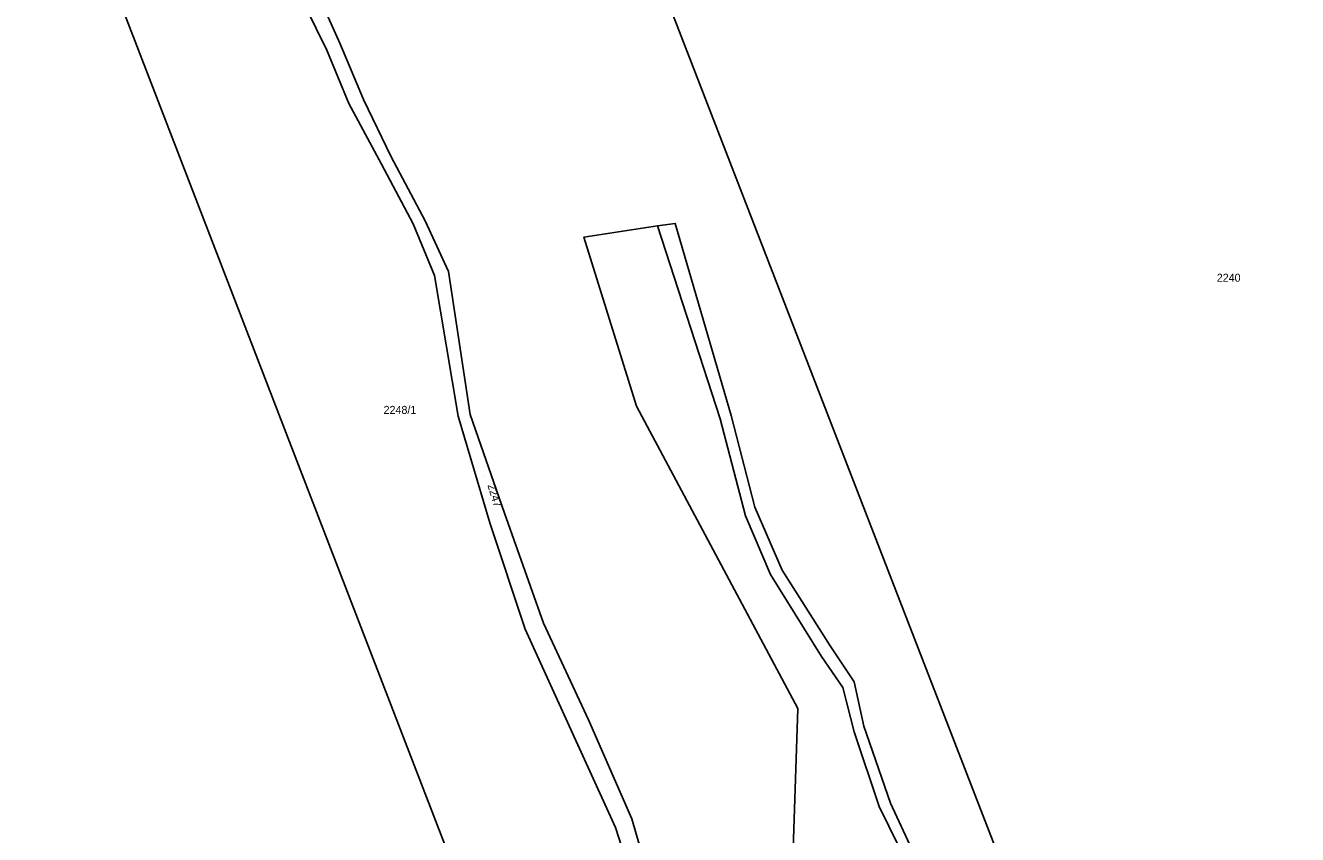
# Model space of a CAD drawing. Extents: x -262715 to -259381, y -1237238 to -1231182.
# Drawn here: x -261539.4 to -261221.5, y -1234811.5 to -1234609.3 of the extents above; entities that cross this region are included whole.
import ezdxf

# ---------------------------------------------------------------- set-up
doc = ezdxf.new("R2010")
doc.units = 0
for name, color, linetype in [('body_kn', 7, 'Continuous'), ('kladpar_druhypozemkov', 7, 'Continuous'), ('kladpar_hranice', 7, 'Continuous'), ('kladpar_parcelnecisla', 7, 'Continuous'), ('kladpar_plochy', 7, 'Continuous'), ('zappar_hrandruhpozemk', 7, 'Continuous')]:
    doc.layers.add(name, color=color, linetype=linetype)

msp = doc.modelspace()

# ---------------------------------------------------------------- linework, layer by layer
at = {"layer": 'body_kn'}
for p, q in [((-261464.05, -1234615.5), (-261464.05, -1234615.5)), ((-261460.82, -1234613.75), (-261460.82, -1234613.75)), ((-261458.55, -1234628.79), (-261458.55, -1234628.79)), ((-261454.86, -1234627.83), (-261454.86, -1234627.83)), ((-261450.41, -1234644), (-261450.41, -1234644)), ((-261447.96, -1234642.16), (-261447.96, -1234642.16)), ((-261442.5, -1234658.89), (-261442.5, -1234658.89)), ((-261439.44, -1234658.16), (-261439.44, -1234658.16)), ((-261381.39, -1234659.43), (-261381.39, -1234659.43)), ((-261381.39, -1234659.43), (-261381.39, -1234659.43)), ((-261377, -1234658.79), (-261377, -1234658.79)), ((-261399.8, -1234662.2), (-261399.8, -1234662.2)), ((-261437.15, -1234671.79), (-261437.15, -1234671.79)), ((-261433.62, -1234670.83), (-261433.62, -1234670.83)), ((-261386.67, -1234704.45), (-261386.67, -1234704.45)), ((-261431.27, -1234706.97), (-261431.27, -1234706.97)), ((-261428.21, -1234706.55), (-261428.21, -1234706.55)), ((-261365.77, -1234707.66), (-261365.77, -1234707.66)), ((-261363.03, -1234706.84), (-261363.03, -1234706.84)), ((-261357.12, -1234729.75), (-261357.12, -1234729.75)), ((-261423.31, -1234733.67), (-261423.31, -1234733.67)), ((-261419.67, -1234731.22), (-261419.67, -1234731.22)), ((-261359.42, -1234731.9), (-261359.42, -1234731.9)), ((-261353.23, -1234746.54), (-261353.23, -1234746.54)), ((-261350.24, -1234745.49), (-261350.24, -1234745.49)), ((-261409.93, -1234758.73), (-261409.93, -1234758.73)), ((-261414.48, -1234760.22), (-261414.48, -1234760.22)), ((-261338.25, -1234764.35), (-261338.25, -1234764.35)), ((-261340.48, -1234767.05), (-261340.48, -1234767.05)), ((-261335.13, -1234774.79), (-261335.13, -1234774.79)), ((-261332.29, -1234773.35), (-261332.29, -1234773.35)), ((-261346.38, -1234780.01), (-261346.38, -1234780.01)), ((-261398.64, -1234782.89), (-261398.64, -1234782.89)), ((-261329.88, -1234784.49), (-261329.88, -1234784.49)), ((-261403.05, -1234785.25), (-261403.05, -1234785.25)), ((-261332.32, -1234785.86), (-261332.32, -1234785.86)), ((-261323.21, -1234803.66), (-261323.21, -1234803.66)), ((-261326.04, -1234804.55), (-261326.04, -1234804.55)), ((-261391.93, -1234809.8), (-261391.93, -1234809.8)), ((-261387.84, -1234807.6), (-261387.84, -1234807.6))]:
    msp.add_line(p, q, dxfattribs=at)
at = {"layer": 'kladpar_druhypozemkov'}
for p, q in [((-261239.22, -1234671.15), (-261239.22, -1234671.15)), ((-261445.81, -1234703.73), (-261445.81, -1234703.73)), ((-261424.92, -1234721.87), (-261424.92, -1234721.87))]:
    msp.add_line(p, q, dxfattribs=at)
at = {"layer": 'kladpar_hranice'}
for points in [[(-261397.26, -1234555.78), (-261282.36, -1234852.5), (-261293.55, -1234853.58), (-261301.12, -1234852.53), (-261304.27, -1234848.97), (-261312.08, -1234827.74), (-261323.21, -1234803.66), (-261329.88, -1234784.49), (-261332.29, -1234773.35), (-261338.25, -1234764.35), (-261350.24, -1234745.49), (-261357.12, -1234729.75), (-261363.03, -1234706.84), (-261377, -1234658.79), (-261381.39, -1234659.43), (-261399.8, -1234662.2), (-261386.67, -1234704.45), (-261346.38, -1234780.01), (-261347.54, -1234815.17), (-261339.78, -1234845.3), (-261335.33, -1234881.87), (-261324.74, -1234947.21), (-261351.33, -1234979.01), (-261367.01, -1234982.21)], [(-261244.33, -1234948.94), (-261254.51, -1234954.54), (-261258.29, -1234951.85), (-261260.14, -1234948.04), (-261259.13, -1234947.72), (-261255.85, -1234951.13), (-261254.45, -1234952.58), (-261250.62, -1234950.57), (-261209.93, -1234929.22), (-261213.26, -1234919.02), (-261194.58, -1234911.92), (-261196.25, -1234890.68), (-261211.85, -1234843.74), (-261233.49, -1234846.34), (-261278.24, -1234856.71), (-261280.87, -1234857.32), (-261281.54, -1234855.48), (-261282.36, -1234852.5), (-261397.26, -1234555.78)], [(-261529.76, -1234566.98), (-261400.44, -1234902.68), (-261398.08, -1234973.85), (-261392.62, -1234993.62), (-261488.01, -1235038.04), (-261510.58, -1235047.14), (-261519.86, -1235068.05), (-261536.59, -1235080.75), (-261553.35, -1235087.74), (-261560.93, -1235090.91), (-261580.92, -1235099.25), (-261544.74, -1235080.78), (-261539.42, -1235066.83), (-261569.6, -1234996.61), (-261570.75, -1234993.94), (-261573.34, -1234987.91), (-261544.37, -1234961.31), (-261541.19, -1234919.02)], [(-261469.36, -1234604.63), (-261464.05, -1234615.5), (-261458.55, -1234628.79), (-261450.41, -1234644), (-261442.5, -1234658.89), (-261437.15, -1234671.79), (-261431.27, -1234706.97), (-261423.31, -1234733.67), (-261414.48, -1234760.22), (-261403.05, -1234785.25), (-261391.93, -1234809.8), (-261384.91, -1234831.56), (-261385.6, -1234851.01), (-261387.12, -1234879.83), (-261389.33, -1234906.76), (-261384.93, -1234925.9), (-261376.03, -1234952.84), (-261371.02, -1234983.56), (-261392.62, -1234993.62), (-261398.08, -1234973.85), (-261400.44, -1234902.68), (-261529.76, -1234566.98)], [(-261465.51, -1234603.13), (-261460.82, -1234613.75), (-261454.86, -1234627.83), (-261447.96, -1234642.16), (-261439.44, -1234658.16), (-261433.62, -1234670.83), (-261428.21, -1234706.55), (-261419.67, -1234731.22), (-261409.93, -1234758.73), (-261398.64, -1234782.89), (-261387.84, -1234807.6), (-261381.07, -1234830.92)], [(-261367.01, -1234982.21), (-261372.5, -1234952.19), (-261382.18, -1234925.08), (-261386.59, -1234906.8), (-261384.15, -1234879.48), (-261382.39, -1234851.06), (-261381.07, -1234830.92), (-261387.84, -1234807.6), (-261398.64, -1234782.89), (-261409.93, -1234758.73), (-261419.67, -1234731.22), (-261428.21, -1234706.55), (-261433.62, -1234670.83), (-261439.44, -1234658.16), (-261447.96, -1234642.16), (-261454.86, -1234627.83), (-261460.82, -1234613.75), (-261465.51, -1234603.13)], [(-261384.91, -1234831.56), (-261391.93, -1234809.8), (-261403.05, -1234785.25), (-261414.48, -1234760.22), (-261423.31, -1234733.67), (-261431.27, -1234706.97), (-261437.15, -1234671.79), (-261442.5, -1234658.89), (-261450.41, -1234644), (-261458.55, -1234628.79), (-261464.05, -1234615.5), (-261469.36, -1234604.63)], [(-261347.54, -1234815.17), (-261346.38, -1234780.01), (-261386.67, -1234704.45), (-261399.8, -1234662.2), (-261381.39, -1234659.43), (-261377, -1234658.79), (-261363.03, -1234706.84), (-261357.12, -1234729.75), (-261350.24, -1234745.49), (-261338.25, -1234764.35), (-261332.29, -1234773.35), (-261329.88, -1234784.49), (-261323.21, -1234803.66), (-261312.08, -1234827.74)]]:
    msp.add_lwpolyline(points, dxfattribs=at)
at = {"layer": 'kladpar_plochy'}
for points in [[(-261397.26, -1234555.78), (-261282.36, -1234852.5)], [(-261211.85, -1234843.74), (-261233.49, -1234846.34), (-261278.24, -1234856.71), (-261280.87, -1234857.32), (-261281.54, -1234855.48), (-261282.36, -1234852.5), (-261397.26, -1234555.78)], [(-261529.76, -1234566.98), (-261400.44, -1234902.68), (-261398.08, -1234973.85), (-261392.62, -1234993.62), (-261488.01, -1235038.04), (-261510.58, -1235047.14), (-261519.86, -1235068.05), (-261536.59, -1235080.75), (-261553.35, -1235087.74)], [(-261469.36, -1234604.63), (-261464.05, -1234615.5), (-261458.55, -1234628.79), (-261450.41, -1234644), (-261442.5, -1234658.89), (-261437.15, -1234671.79), (-261431.27, -1234706.97), (-261423.31, -1234733.67), (-261414.48, -1234760.22), (-261403.05, -1234785.25), (-261391.93, -1234809.8), (-261384.91, -1234831.56), (-261385.6, -1234851.01), (-261387.12, -1234879.83), (-261389.33, -1234906.76), (-261384.93, -1234925.9), (-261376.03, -1234952.84), (-261371.02, -1234983.56), (-261392.62, -1234993.62), (-261398.08, -1234973.85), (-261400.44, -1234902.68), (-261529.76, -1234566.98)], [(-261465.51, -1234603.13), (-261460.82, -1234613.75), (-261454.86, -1234627.83), (-261447.96, -1234642.16), (-261439.44, -1234658.16), (-261433.62, -1234670.83), (-261428.21, -1234706.55), (-261419.67, -1234731.22), (-261409.93, -1234758.73), (-261398.64, -1234782.89), (-261387.84, -1234807.6), (-261381.07, -1234830.92)], [(-261381.07, -1234830.92), (-261387.84, -1234807.6), (-261398.64, -1234782.89), (-261409.93, -1234758.73), (-261419.67, -1234731.22), (-261428.21, -1234706.55), (-261433.62, -1234670.83), (-261439.44, -1234658.16), (-261447.96, -1234642.16), (-261454.86, -1234627.83), (-261460.82, -1234613.75), (-261465.51, -1234603.13)], [(-261384.91, -1234831.56), (-261391.93, -1234809.8), (-261403.05, -1234785.25), (-261414.48, -1234760.22), (-261423.31, -1234733.67), (-261431.27, -1234706.97), (-261437.15, -1234671.79), (-261442.5, -1234658.89), (-261450.41, -1234644), (-261458.55, -1234628.79), (-261464.05, -1234615.5), (-261469.36, -1234604.63)], [(-261312.08, -1234827.74), (-261323.21, -1234803.66), (-261329.88, -1234784.49), (-261332.29, -1234773.35), (-261338.25, -1234764.35), (-261350.24, -1234745.49), (-261357.12, -1234729.75), (-261363.03, -1234706.84), (-261377, -1234658.79), (-261381.39, -1234659.43), (-261399.8, -1234662.2), (-261386.67, -1234704.45), (-261346.38, -1234780.01), (-261347.54, -1234815.17)], [(-261347.54, -1234815.17), (-261346.38, -1234780.01), (-261386.67, -1234704.45), (-261399.8, -1234662.2), (-261381.39, -1234659.43), (-261377, -1234658.79), (-261363.03, -1234706.84), (-261357.12, -1234729.75), (-261350.24, -1234745.49), (-261338.25, -1234764.35), (-261332.29, -1234773.35), (-261329.88, -1234784.49), (-261323.21, -1234803.66), (-261312.08, -1234827.74)]]:
    msp.add_lwpolyline(points, dxfattribs=at)
at = {"layer": 'zappar_hrandruhpozemk'}
msp.add_line((-261353.23, -1234746.54), (-261340.48, -1234767.05), dxfattribs=at)
for points in [[(-261381.39, -1234659.43), (-261365.77, -1234707.66), (-261359.42, -1234731.9), (-261353.23, -1234746.54)], [(-261340.48, -1234767.05), (-261335.13, -1234774.79), (-261332.32, -1234785.86), (-261326.04, -1234804.55), (-261314.05, -1234828.96), (-261306.56, -1234850.49), (-261302.33, -1234855.17), (-261295.95, -1234857.14), (-261281.54, -1234855.48), (-261282.36, -1234852.5)]]:
    msp.add_lwpolyline(points, dxfattribs=at)

# ---------------------------------------------------------------- texts
at = {"layer": 'kladpar_parcelnecisla'}
for s, p in [('2240', (-261241.68, -1234673.37)), ('2248/1', (-261449.87, -1234706.4))]:
    msp.add_text(s, height=2, dxfattribs=at).set_placement(p)
msp.add_text('2247', height=2, rotation=287, dxfattribs=at).set_placement((-261423.94, -1234724.21))

doc.saveas('drawing.dxf')
